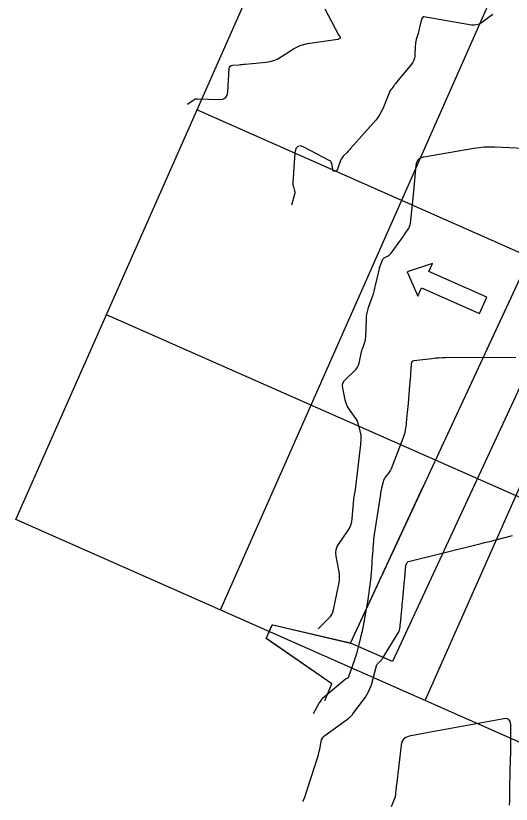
# Model space of a CAD drawing. Extents: x 658976 to 668726, y 639543 to 647196.
# Drawn here: x 662695.3 to 662806, y 642793.5 to 642969.7 of the extents above; entities that cross this region are included whole.
import ezdxf

# ---------------------------------------------------------------- set-up
doc = ezdxf.new("R2010")
doc.units = 0
for name, color, linetype in [('Ex_Major Contours', 7, 'Continuous'), ('Ex_Minor Contours', 7, 'Continuous'), ('R_Exist Surface', 7, 'Continuous'), ('R_Grid', 7, 'Continuous'), ('R_MOT', 7, 'Continuous'), ('R_Proposed Const Limits', 7, 'Continuous')]:
    doc.layers.add(name, color=color, linetype=linetype)

msp = doc.modelspace()

# ---------------------------------------------------------------- linework, layer by layer
at = {"layer": 'Ex_Major Contours'}
msp.add_lwpolyline([(662762.86, 642832.71), (662765.3, 642835.05), (662765.67, 642835.46), (662765.97, 642835.91), (662766.19, 642836.41), (662766.34, 642836.94), (662767.51, 642842.66), (662767.63, 642843.44), (662767.67, 642844.23), (662767.64, 642845.01), (662767.53, 642845.79), (662766.93, 642848.92), (662766.85, 642849.69), (662766.93, 642850.42), (662767.16, 642851.12), (662767.55, 642851.79), (662769.52, 642854.59), (662769.91, 642855.22), (662770.21, 642855.89), (662770.41, 642856.6), (662770.51, 642857.33), (662770.84, 642861.63), (662770.85, 642861.75), (662770.87, 642861.86), (662770.88, 642861.98), (662770.9, 642862.09), (662770.97, 642862.58), (662770.99, 642862.68), (662771, 642862.77), (662771.02, 642862.87), (662771.05, 642862.97), (662771.14, 642863.36), (662771.16, 642863.46), (662771.18, 642863.56), (662771.19, 642863.66), (662771.21, 642863.76), (662772.39, 642873.91), (662772.41, 642874.09), (662772.42, 642874.26), (662772.44, 642874.44), (662772.46, 642874.61), (662772.51, 642875.31), (662772.52, 642875.49), (662772.51, 642875.66), (662772.49, 642875.83), (662772.46, 642876.01), (662771.87, 642878.35), (662771.74, 642878.79), (662771.57, 642879.22), (662771.36, 642879.62), (662771.11, 642880.01), (662769.76, 642881.92), (662769.47, 642882.38), (662769.23, 642882.86), (662769.05, 642883.36), (662768.91, 642883.88), (662768.39, 642886.45), (662768.34, 642887.04), (662768.43, 642887.57), (662768.67, 642888.07), (662769.05, 642888.51), (662771.01, 642890.33), (662771.36, 642890.71), (662771.65, 642891.12), (662771.86, 642891.57), (662772.02, 642892.06), (662772.6, 642894.56), (662772.67, 642894.84), (662772.75, 642895.11), (662772.83, 642895.39), (662772.92, 642895.66), (662773.3, 642896.74), (662773.38, 642897.01), (662773.45, 642897.29), (662773.49, 642897.57), (662773.51, 642897.85), (662773.66, 642901.95), (662773.71, 642902.59), (662773.81, 642903.23), (662773.95, 642903.86), (662774.14, 642904.48), (662775, 642906.93), (662775.21, 642907.55), (662775.39, 642908.17), (662775.56, 642908.8), (662775.71, 642909.43), (662776.48, 642912.85), (662776.55, 642913.12), (662776.62, 642913.39), (662776.71, 642913.65), (662776.8, 642913.91), (662777.25, 642915.07), (662777.34, 642915.25), (662777.46, 642915.42), (662777.6, 642915.55), (662777.78, 642915.66), (662778.54, 642916.06), (662778.72, 642916.17), (662778.88, 642916.3), (662779.03, 642916.44), (662779.17, 642916.61), (662781.36, 642919.59), (662781.57, 642919.88), (662781.78, 642920.17), (662781.99, 642920.47), (662782.19, 642920.77), (662783, 642921.97), (662783.18, 642922.27), (662783.32, 642922.59), (662783.42, 642922.93), (662783.48, 642923.28), (662784.19, 642929.62), (662784.28, 642930.45), (662784.36, 642931.27), (662784.43, 642932.1), (662784.5, 642932.93), (662784.74, 642936.24), (662784.89, 642936.98), (662785.24, 642937.55), (662785.77, 642937.95), (662786.5, 642938.17), (662797.65, 642940.07), (662798.81, 642940.24), (662799.97, 642940.35), (662801.14, 642940.39), (662802.31, 642940.37), (662808.83, 642940.08)], dxfattribs=at)
at = {"layer": 'Ex_Minor Contours'}
for points in [[(662733.68, 642949.88), (662734.96, 642950.83), (662735.18, 642950.97), (662735.41, 642951.07), (662735.66, 642951.12), (662735.92, 642951.13), (662740.82, 642950.95), (662741.62, 642951.03), (662742.2, 642951.35), (662742.58, 642951.9), (662742.74, 642952.69), (662743.04, 642957.84), (662743.1, 642958.15), (662743.25, 642958.38), (662743.47, 642958.53), (662743.78, 642958.6), (662745.18, 642958.72), (662745.53, 642958.76), (662745.88, 642958.79), (662746.23, 642958.82), (662746.58, 642958.85), (662751.3, 642959.29), (662752.14, 642959.42), (662752.95, 642959.64), (662753.72, 642959.96), (662754.46, 642960.38), (662757.36, 642962.25), (662758.1, 642962.67), (662758.87, 642963.01), (662759.67, 642963.26), (662760.51, 642963.43), (662767.29, 642964.43), (662767.35, 642964.44), (662767.41, 642964.46), (662767.47, 642964.48), (662767.52, 642964.51), (662767.79, 642964.67), (662767.82, 642964.69), (662767.83, 642964.71), (662767.84, 642964.74), (662767.84, 642964.77), (662767.83, 642964.9), (662767.82, 642964.93), (662767.81, 642964.96), (662767.79, 642964.99), (662767.77, 642965.02), (662767.62, 642965.16), (662767.59, 642965.19), (662767.56, 642965.23), (662767.53, 642965.27), (662767.51, 642965.31), (662764.46, 642971.1)], [(662801.88, 642969.91), (662801.36, 642969.58), (662799.34, 642968.11), (662798.82, 642967.8), (662798.27, 642967.61), (662797.7, 642967.54), (662797.1, 642967.59), (662786.49, 642969.42), (662786.42, 642969.43), (662786.37, 642969.41), (662786.31, 642969.39), (662786.26, 642969.34), (662786.08, 642969.14), (662786.04, 642969.09), (662786.01, 642969.03), (662785.98, 642968.97), (662785.96, 642968.91), (662785.52, 642967.05), (662785.44, 642966.72), (662785.36, 642966.39), (662785.28, 642966.06), (662785.19, 642965.73), (662784.81, 642964.32), (662784.72, 642963.97), (662784.66, 642963.62), (662784.61, 642963.27), (662784.58, 642962.91), (662784.46, 642960.64), (662784.4, 642960.16), (662784.26, 642959.7), (662784.05, 642959.27), (662783.77, 642958.88), (662780.09, 642954.44), (662780.01, 642954.33), (662779.92, 642954.23), (662779.84, 642954.12), (662779.77, 642954), (662779.37, 642953.41), (662779.34, 642953.37), (662779.31, 642953.33), (662779.28, 642953.29), (662779.24, 642953.26), (662779.1, 642953.13), (662779.06, 642953.1), (662779.03, 642953.06), (662779.01, 642953.02), (662778.99, 642952.98), (662777.3, 642948.89), (662776.98, 642948.21), (662776.62, 642947.56), (662776.2, 642946.95), (662775.73, 642946.36), (662770.13, 642939.97), (662769.93, 642939.76), (662769.74, 642939.54), (662769.54, 642939.33), (662769.33, 642939.12), (662768.5, 642938.3), (662768.31, 642938.09), (662768.15, 642937.86), (662768.01, 642937.61), (662767.9, 642937.34), (662767.21, 642935.38), (662767.18, 642935.32), (662767.15, 642935.26), (662767.12, 642935.21), (662767.08, 642935.16), (662766.91, 642934.95), (662766.87, 642934.91), (662766.83, 642934.89), (662766.78, 642934.88), (662766.73, 642934.88), (662766.45, 642934.91), (662766.43, 642934.92), (662766.4, 642934.92), (662766.38, 642934.92), (662766.36, 642934.93), (662766.26, 642934.94), (662766.24, 642934.94), (662766.22, 642934.95), (662766.21, 642934.97), (662766.21, 642934.99), (662765.95, 642936.56), (662765.88, 642936.82), (662765.76, 642937.03), (662765.59, 642937.22), (662765.37, 642937.36), (662759.86, 642940.26), (662758.98, 642940.58), (662758.32, 642940.48), (662757.9, 642939.98), (662757.71, 642939.06), (662757.24, 642932.31), (662757.24, 642932.08), (662757.25, 642931.86), (662757.29, 642931.65), (662757.34, 642931.43), (662757.6, 642930.55), (662757.65, 642930.35), (662757.66, 642930.14), (662757.65, 642929.94), (662757.61, 642929.74), (662756.93, 642927.32)], [(662807.05, 642893.28), (662791.39, 642893.25), (662790.62, 642893.24), (662789.84, 642893.2), (662789.07, 642893.14), (662788.3, 642893.05), (662784.29, 642892.55), (662784.02, 642892.48), (662783.83, 642892.34), (662783.71, 642892.14), (662783.65, 642891.87), (662783.57, 642890.66), (662783.55, 642890.37), (662783.53, 642890.07), (662783.51, 642889.77), (662783.49, 642889.48), (662783.4, 642888.29), (662783.37, 642887.99), (662783.35, 642887.69), (662783.33, 642887.4), (662783.3, 642887.1), (662782.97, 642883.03), (662782.91, 642882.37), (662782.85, 642881.71), (662782.79, 642881.06), (662782.72, 642880.4), (662782.44, 642877.78), (662782.35, 642877.14), (662782.22, 642876.5), (662782.05, 642875.87), (662781.83, 642875.25), (662779.18, 642868.44), (662779.07, 642868.17), (662778.93, 642867.92), (662778.78, 642867.68), (662778.61, 642867.45), (662777.87, 642866.55), (662777.7, 642866.31), (662777.56, 642866.07), (662777.45, 642865.81), (662777.37, 642865.53), (662777.04, 642864.12), (662776.97, 642863.78), (662776.9, 642863.45), (662776.84, 642863.12), (662776.79, 642862.78), (662775.42, 642853.77), (662775.35, 642853.25), (662775.28, 642852.72), (662775.23, 642852.19), (662775.18, 642851.66), (662775, 642849.33), (662774.97, 642848.9), (662774.94, 642848.47), (662774.91, 642848.04), (662774.88, 642847.61), (662774.77, 642845.88), (662774.75, 642845.45), (662774.71, 642845.02), (662774.67, 642844.59), (662774.62, 642844.16), (662774.31, 642841.5), (662774.24, 642840.92), (662774.15, 642840.33), (662774.06, 642839.75), (662773.96, 642839.17), (662772.9, 642833.34), (662772.76, 642832.6), (662772.61, 642831.87), (662772.44, 642831.14), (662772.26, 642830.42), (662771.42, 642827.2), (662771.27, 642826.64), (662771.1, 642826.08), (662770.92, 642825.52), (662770.73, 642824.97), (662769.57, 642821.79), (662769.55, 642821.73), (662769.51, 642821.68), (662769.46, 642821.65), (662769.4, 642821.62), (662769.15, 642821.53), (662769.08, 642821.5), (662769.02, 642821.47), (662768.97, 642821.43), (662768.91, 642821.39), (662764.29, 642817.55), (662763.95, 642817.24), (662763.65, 642816.9), (662763.37, 642816.54), (662763.13, 642816.14), (662761.79, 642813.71)], [(662759.44, 642794.11), (662759.68, 642794.55), (662759.72, 642794.62), (662759.75, 642794.7), (662759.79, 642794.78), (662759.81, 642794.86), (662762.8, 642804.14), (662762.93, 642804.55), (662763.04, 642804.97), (662763.14, 642805.39), (662763.23, 642805.81), (662763.55, 642807.51), (662763.66, 642807.92), (662763.84, 642808.28), (662764.09, 642808.59), (662764.41, 642808.87), (662769.46, 642812.55), (662769.57, 642812.63), (662769.67, 642812.72), (662769.78, 642812.81), (662769.88, 642812.9), (662770.29, 642813.28), (662770.39, 642813.38), (662770.48, 642813.48), (662770.57, 642813.58), (662770.65, 642813.69), (662773.43, 642817.45), (662773.86, 642818.1), (662774.23, 642818.78), (662774.53, 642819.49), (662774.77, 642820.23), (662775.89, 642824.42), (662775.95, 642824.59), (662776.03, 642824.75), (662776.14, 642824.89), (662776.26, 642825.02), (662776.81, 642825.53), (662776.94, 642825.65), (662777.06, 642825.79), (662777.17, 642825.94), (662777.27, 642826.09), (662780.89, 642832.02), (662780.97, 642832.16), (662781.03, 642832.31), (662781.07, 642832.46), (662781.1, 642832.62), (662781.17, 642833.27), (662781.19, 642833.43), (662781.21, 642833.6), (662781.23, 642833.76), (662781.25, 642833.92), (662781.57, 642837.03), (662781.62, 642837.61), (662781.68, 642838.18), (662781.74, 642838.75), (662781.79, 642839.33), (662782.18, 642843.58), (662782.22, 642843.98), (662782.26, 642844.39), (662782.3, 642844.8), (662782.34, 642845.21), (662782.5, 642846.84), (662782.58, 642847.2), (662782.76, 642847.5), (662783.02, 642847.71), (662783.37, 642847.85), (662799.31, 642851.78), (662800.05, 642851.96), (662800.78, 642852.14), (662801.52, 642852.32), (662802.25, 642852.51), (662806.29, 642853.52)], [(662805.65, 642793.34), (662805.66, 642794.2), (662805.71, 642797.62), (662805.73, 642798.48), (662805.75, 642799.33), (662805.76, 642800.19), (662805.78, 642801.04), (662805.89, 642805.32), (662805.91, 642806.08), (662805.92, 642806.83), (662805.92, 642807.59), (662805.92, 642808.35), (662805.89, 642811.37), (662805.79, 642812.02), (662805.5, 642812.44), (662805.03, 642812.64), (662804.38, 642812.62), (662789.6, 642809.95), (662788.79, 642809.8), (662787.99, 642809.65), (662787.19, 642809.49), (662786.39, 642809.33), (662783.18, 642808.69), (662782.47, 642808.45), (662781.94, 642808.04), (662781.58, 642807.47), (662781.4, 642806.74), (662780.36, 642797.78), (662780.34, 642797.54), (662780.31, 642797.31), (662780.29, 642797.07), (662780.27, 642796.83), (662780.19, 642795.89), (662780.17, 642795.65), (662780.12, 642795.42), (662780.06, 642795.19), (662779.98, 642794.97), (662779.18, 642792.96)]]:
    msp.add_lwpolyline(points, dxfattribs=at)
at = {"layer": 'R_Exist Surface'}
msp.add_lwpolyline([(662764.37, 642816.73), (662765.95, 642820.45), (662751.89, 642830.17), (662751.3, 642830.58), (662751.3, 642830.58), (662751.3, 642830.58), (662752.59, 642833.5), (662752.64, 642833.62), (662752.79, 642833.57), (662752.79, 642833.56), (662769.44, 642829.69), (662770.14, 642829.53), (662786.3, 642864.35), (662786.99, 642865.82), (662807.98, 642911.05), (662808.87, 642912.97), (662832.67, 642964.26), (662833.68, 642966.44), (662855.16, 643013.07)], dxfattribs=at)
at = {"layer": 'R_Grid'}
for p, q in [((662695.34, 642857.16), (662998.85, 643543.01)), ((662741.07, 642836.93), (663044.57, 643522.77)), ((662786.79, 642816.69), (663090.29, 643502.54)), ((662872.98, 642887.91), (662735.81, 642948.61)), ((662852.75, 642842.18), (662715.58, 642902.88)), ((662832.51, 642796.46), (662695.34, 642857.16))]:
    msp.add_line(p, q, dxfattribs=at)
at = {"layer": 'R_MOT'}
for p, q in [((662788.39, 642914.35), (662782.76, 642912.47)), ((662787.58, 642912.52), (662788.39, 642914.35)), ((662782.76, 642912.47), (662785.15, 642907.03)), ((662800.57, 642906.77), (662787.58, 642912.52)), ((662785.15, 642907.03), (662785.96, 642908.86)), ((662785.96, 642908.86), (662798.95, 642903.11)), ((662798.95, 642903.11), (662800.57, 642906.77))]:
    msp.add_line(p, q, dxfattribs=at)
at = {"layer": 'R_Proposed Const Limits'}
msp.add_lwpolyline([(662770.14, 642829.53), (662786.99, 642865.82), (662808.87, 642912.97), (662818.18, 642908.8), (662796.31, 642861.69), (662779.49, 642825.44)], close=True, dxfattribs=at)
msp.add_lwpolyline([(662765.95, 642820.45), (662751.3, 642830.58), (662751.3, 642830.58), (662752.64, 642833.62), (662752.79, 642833.56), (662770.14, 642829.53)], dxfattribs=at)

doc.saveas('drawing.dxf')
